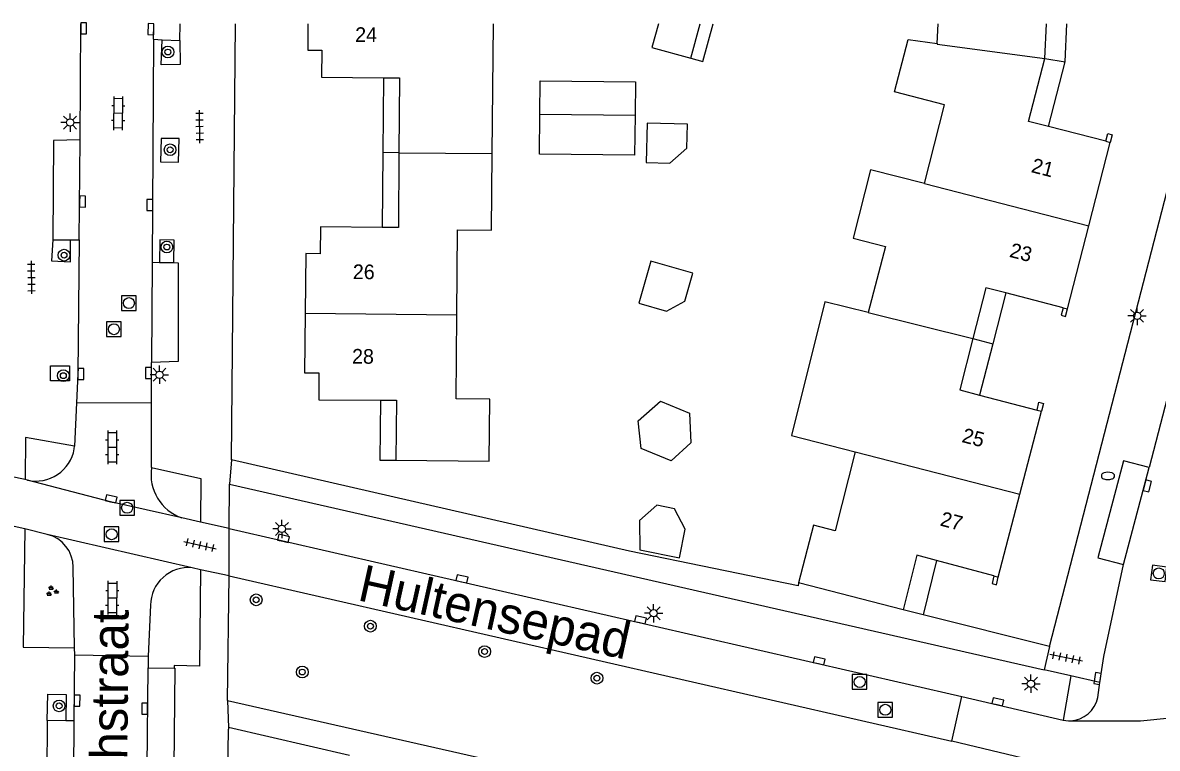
# Model space of a CAD drawing. Extents: x 125000 to 129004, y 397500 to 399008.
# Drawn here: x 127579.1 to 127656.4, y 398950.6 to 399000.1 of the extents above; entities that cross this region are included whole.
import ezdxf

# ---------------------------------------------------------------- set-up
doc = ezdxf.new("R2010")
doc.units = 0
for name, color, linetype in [('gg-afsc-muur', 7, 'Continuous'), ('gg-anno-huisnummerreeks BGT', 7, 'Continuous'), ('gg-anno-openbare ruimte label', 7, 'Continuous'), ('gg-bbg-gedigitaliseerde bebouwing', 7, 'Continuous'), ('gg-bbg-gedigitaliseerde bijgebouw', 7, 'Continuous'), ('gg-bbg-hoofdgebouw', 7, 'Continuous'), ('gg-bbg-luifel en loopbrug', 7, 'Continuous'), ('gg-bbg-tussenscheiding', 7, 'Continuous'), ('gg-knt-verharding', 7, 'Continuous'), ('gg-knt-verharding nz', 7, 'Continuous'), ('gt-grn-weggrens', 7, 'Continuous'), ('gt-symb-boom', 7, 'Continuous'), ('gt-symb-brandkraan', 7, 'Continuous'), ('gt-symb-groenvak', 7, 'Continuous'), ('gt-symb-klinker verharding', 7, 'Continuous'), ('gt-symb-kolk', 7, 'Continuous'), ('gt-symb-lichtmast', 7, 'Continuous'), ('gt-symb-rioolschacht', 7, 'Continuous'), ('gt-symb-tegel verharding', 7, 'Continuous')]:
    doc.layers.add(name, color=color, linetype=linetype)

# ---------------------------------------------------------------- blocks, each defined once
blk = doc.blocks.new('gt0-BOOM')
at = {"layer": 'gt-symb-boom'}
for radius in [0.4, 0.2]:
    blk.add_circle((0, 0), radius, dxfattribs=at)
blk = doc.blocks.new('gt0-TEG1')
at = {"layer": 'gt-symb-tegel verharding'}
for p, q in [((-1.125, 0), (1.125, 0)), ((-0.9, -0.25), (-0.9, 0.25)), ((-0.45, -0.25), (-0.45, 0.25)), ((0, -0.25), (0, 0.25)), ((0.45, -0.25), (0.45, 0.25)), ((0.9, -0.25), (0.9, 0.25))]:
    blk.add_line(p, q, dxfattribs=at)
blk = doc.blocks.new('gt0-LMAST')
at = {"layer": 'gt-symb-lichtmast'}
for p, q in [((-0.182, 0.173), (-0.447, 0.438)), ((-0.005, 0.246), (-0.005, 0.621)), ((0.172, 0.173), (0.437, 0.438)), ((-0.255, -0.004), (-0.63, -0.004)), ((-0.182, -0.181), (-0.447, -0.446)), ((-0.005, -0.254), (-0.005, -0.629)), ((0.437, -0.446), (0.172, -0.181)), ((0.245, -0.004), (0.62, -0.004))]:
    blk.add_line(p, q, dxfattribs=at)
blk.add_circle((-0.005, -0.004), 0.25, dxfattribs=at)
blk = doc.blocks.new('gt0-KL1')
at = {"layer": 'gt-symb-klinker verharding'}
for p, q in [((-1.15, 0.3), (1.15, 0.3)), ((-1, -0.3), (-1, 0.3)), ((-0.5, 0.3), (-0.5, 0.45)), ((0, -0.3), (0, 0.3)), ((0.5, 0.3), (0.5, 0.45)), ((1, -0.3), (1, 0.3)), ((-1.15, -0.3), (1.15, -0.3)), ((-0.5, -0.45), (-0.5, -0.3)), ((0.5, -0.45), (0.5, -0.3))]:
    blk.add_line(p, q, dxfattribs=at)
blk = doc.blocks.new('gt0-KOLK')
at = {"layer": 'gt-symb-kolk'}
blk.add_lwpolyline([(0, 0), (0.375, 0), (0.375, 0.4), (-0.375, 0.4), (-0.375, 0), (0, 0)], dxfattribs=at)
blk = doc.blocks.new('gt0-RS')
at = {"layer": 'gt-symb-rioolschacht'}
blk.add_lwpolyline([(-0.5, -0.5), (0.5, -0.5), (0.5, 0.5), (-0.5, 0.5)], close=True, dxfattribs=at)
blk.add_circle((0, 0), 0.375, dxfattribs=at)
blk = doc.blocks.new('gt0-BR')
at = {"layer": 'gt-symb-brandkraan'}
for centre, radius, start, end in [((-0.244, 0), 0.206, 107.56694, 252.43307), ((0.599, -2.664), 3, 106.89205, 107.56694), ((0, -0.691), 0.938, 73.10799, 106.89205), ((-0.599, -2.664), 3, 72.43309, 73.10799), ((0.244, 0), 0.206, 287.56695, 72.43309), ((0.599, 2.664), 3, 252.43307, 253.10797), ((0, 0.691), 0.938, 253.10797, 286.89206), ((-0.599, 2.664), 3, 286.89206, 287.56695)]:
    blk.add_arc(centre, radius, start, end, dxfattribs=at)
blk = doc.blocks.new('gt0-GRVAK')
at = {"layer": 'gt-symb-groenvak'}
for p, q in [((-0.11, 0.189), (-0.228, 0.24)), ((-0.182, 0.153), (0.088, 0.153)), ((-0.091, 0.211), (-0.156, 0.322)), ((-0.047, 0.214), (-0.047, 0.393)), ((-0.004, 0.211), (0.061, 0.322)), ((0.015, 0.189), (0.133, 0.24)), ((0.262, -0.052), (0.197, 0.059)), ((0.305, -0.049), (0.305, 0.13)), ((0.349, -0.052), (0.414, 0.059)), ((-0.245, -0.228), (-0.363, -0.177)), ((-0.318, -0.264), (-0.047, -0.264)), ((-0.226, -0.206), (-0.291, -0.095)), ((-0.183, -0.203), (-0.183, -0.024)), ((-0.139, -0.206), (-0.074, -0.095)), ((-0.12, -0.228), (-0.002, -0.177)), ((0.243, -0.074), (0.125, -0.023)), ((0.17, -0.11), (0.441, -0.11)), ((0.368, -0.074), (0.486, -0.023))]:
    blk.add_line(p, q, dxfattribs=at)

msp = doc.modelspace()

# ---------------------------------------------------------------- linework, layer by layer
at = {"layer": 'gg-afsc-muur'}
for points in [[(127652.925, 398992.002), (127653.059, 398992.525), (127653.369, 398992.446), (127653.235, 398991.923)], [(127650.021, 398980.66), (127649.877, 398980.141), (127650.192, 398980.054), (127650.328, 398980.581)], [(127648.239, 398973.685), (127648.361, 398974.212), (127648.676, 398974.139), (127648.54, 398973.607)], [(127631.993, 398961.912), (127631.951, 398961.7), (127620.46, 398964.063)], [(127645.307, 398962.379), (127645.176, 398961.85), (127645.482, 398961.774), (127645.599, 398962.3)]]:
    msp.add_lwpolyline(points, dxfattribs=at)
at = {"layer": 'gg-bbg-gedigitaliseerde bebouwing'}
for p, q in [((127611.107, 398991.166), (127611.191, 399000)), ((127641.444, 398998.668), (127641.509, 399000))]:
    msp.add_line(p, q, dxfattribs=at)
for points in [[(127640.561, 398989.121), (127641.937, 398994.489), (127638.537, 398995.364), (127639.454, 398998.947), (127641.444, 398998.668)], [(127608.752, 398985.977), (127611.057, 398985.955), (127611.107, 398991.166)], [(127640.561, 398989.121), (127636.898, 398990.06), (127635.703, 398985.399), (127637.907, 398984.834), (127636.741, 398980.332)], [(127636.741, 398980.332), (127633.786, 398981.07), (127631.509, 398971.951)]]:
    msp.add_lwpolyline(points, dxfattribs=at)
at = {"layer": 'gg-bbg-gedigitaliseerde bijgebouw'}
for p, q in [((127624.638, 398997.662), (127625.285, 399000)), ((127614.352, 398993.851), (127620.847, 398993.78))]:
    msp.add_line(p, q, dxfattribs=at)
for points in [[(127622.436, 399000), (127621.991, 398998.394), (127624.638, 398997.662)], [(127620.847, 398993.78), (127620.818, 398991.059), (127614.322, 398991.131), (127614.352, 398993.851)], [(127621.66, 398993.242), (127621.595, 398990.558), (127623.208, 398990.519), (127624.377, 398991.526), (127624.417, 398993.176), (127621.66, 398993.242)], [(127622.996, 398980.422), (127624.234, 398981.106), (127624.784, 398983.009), (127621.919, 398983.836), (127621.092, 398980.972), (127622.996, 398980.422)], [(127621.182, 398964.162), (127623.872, 398963.609), (127624.272, 398965.554), (127623.529, 398966.943), (127622.321, 398967.191), (127621.145, 398966.154), (127621.182, 398964.162)]]:
    msp.add_lwpolyline(points, dxfattribs=at)
at = {"layer": 'gg-bbg-hoofdgebouw'}
for p, q in [((127648.763, 398997.636), (127648.875, 399000)), ((127652.925, 398992.002), (127649.021, 398993.003)), ((127651.78, 398986.247), (127653.235, 398991.923)), ((127652.925, 398992.002), (127653.235, 398991.923)), ((127608.7, 398980.184), (127608.752, 398985.977)), ((127650.328, 398980.581), (127651.78, 398986.247)), ((127650.021, 398980.66), (127646.107, 398981.673)), ((127650.021, 398980.66), (127650.328, 398980.581)), ((127644.33, 398974.702), (127648.239, 398973.685)), ((127647.066, 398967.942), (127648.54, 398973.607)), ((127648.239, 398973.685), (127648.54, 398973.607)), ((127631.509, 398971.951), (127635.855, 398970.826)), ((127645.599, 398962.3), (127647.066, 398967.942)), ((127645.307, 398962.379), (127641.399, 398963.433)), ((127645.307, 398962.379), (127645.599, 398962.3)), ((127639.121, 398960.07), (127631.993, 398961.912))]:
    msp.add_line(p, q, dxfattribs=at)
for points in [[(127598.554, 399000), (127598.54, 398998.226), (127599.506, 398998.221), (127599.487, 398996.378), (127603.697, 398996.334)], [(127649.021, 398993.003), (127647.665, 398993.351), (127648.763, 398997.636)], [(127603.697, 398996.334), (127604.797, 398996.323), (127604.755, 398991.223)], [(127604.755, 398991.223), (127604.713, 398986.124), (127603.613, 398986.134)], [(127603.613, 398986.134), (127599.403, 398986.173), (127599.386, 398984.333), (127598.403, 398984.36), (127598.364, 398980.278)], [(127646.107, 398981.673), (127644.752, 398982.024), (127643.867, 398978.552)], [(127598.364, 398980.278), (127598.325, 398976.228), (127599.297, 398976.216), (127599.287, 398974.371), (127603.492, 398974.356)], [(127604.547, 398970.261), (127610.904, 398970.195), (127610.948, 398974.415), (127608.648, 398974.437), (127608.7, 398980.184)], [(127643.867, 398978.552), (127642.975, 398975.054), (127644.33, 398974.702)], [(127603.492, 398974.356), (127604.592, 398974.352), (127604.547, 398970.261)], [(127635.855, 398970.826), (127634.473, 398965.454), (127633.005, 398965.832), (127631.993, 398961.912)], [(127641.399, 398963.433), (127640.047, 398963.797), (127639.121, 398960.07)]]:
    msp.add_lwpolyline(points, dxfattribs=at)
at = {"layer": 'gg-bbg-luifel en loopbrug'}
for p, q in [((127650.155, 398997.427), (127650.277, 399000)), ((127648.763, 398997.636), (127650.155, 398997.427)), ((127649.021, 398993.003), (127650.155, 398997.427)), ((127603.697, 398996.334), (127603.655, 398991.234)), ((127603.655, 398991.234), (127603.613, 398986.134)), ((127604.755, 398991.223), (127603.655, 398991.234)), ((127646.107, 398981.673), (127645.219, 398978.187)), ((127643.867, 398978.552), (127645.219, 398978.187)), ((127645.219, 398978.187), (127644.33, 398974.702)), ((127641.399, 398963.433), (127640.479, 398959.73)), ((127640.479, 398959.73), (127639.121, 398960.07))]:
    msp.add_line(p, q, dxfattribs=at)
for points in [[(127624.638, 398997.662), (127625.458, 398997.435), (127626.168, 399000)], [(127614.352, 398993.851), (127614.377, 398996.117), (127620.872, 398996.045), (127620.847, 398993.78)], [(127603.492, 398974.356), (127603.447, 398970.273), (127604.547, 398970.261)], [(127621.065, 398972.956), (127622.574, 398974.287), (127624.557, 398973.463), (127624.651, 398971.453), (127623.3, 398970.216), (127621.271, 398971.058), (127621.065, 398972.956)]]:
    msp.add_lwpolyline(points, dxfattribs=at)
at = {"layer": 'gg-bbg-tussenscheiding'}
for p, q in [((127604.755, 398991.223), (127611.107, 398991.166)), ((127640.561, 398989.121), (127651.78, 398986.247)), ((127598.364, 398980.278), (127608.7, 398980.184)), ((127636.741, 398980.332), (127643.867, 398978.552)), ((127635.855, 398970.826), (127647.066, 398967.942))]:
    msp.add_line(p, q, dxfattribs=at)
msp.add_lwpolyline([(127641.444, 398998.668), (127641.442, 398998.618), (127648.763, 398997.636)], dxfattribs=at)
at = {"layer": 'gg-knt-verharding'}
for p, q in [((127583.022, 398992.095), (127583.07, 399000)), ((127589.829, 398998.868), (127589.846, 399000)), ((127593.332, 398970.282), (127593.604, 399000)), ((127649.089, 398957.576), (127660.031, 399000)), ((127588.018, 398998.961), (127587.936, 398983.759)), ((127588.018, 398998.961), (127588.627, 398998.93)), ((127588.627, 398998.93), (127589.829, 398998.868)), ((127581.17, 398985.295), (127582.378, 398985.283)), ((127582.378, 398985.283), (127582.961, 398985.277)), ((127587.936, 398983.759), (127588.435, 398983.75)), ((127588.435, 398983.75), (127589.403, 398983.733)), ((127658.935, 398981.595), (127655.889, 398969.773)), ((127587.887, 398974.148), (127587.884, 398976.927)), ((127582.781, 398974.169), (127582.634, 398971.227)), ((127587.887, 398974.148), (127582.781, 398974.169)), ((127587.894, 398969.762), (127587.887, 398974.148)), ((127582.624, 398971.033), (127582.634, 398971.227)), ((127620.46, 398964.063), (127593.332, 398970.282)), ((127579.288, 398968.946), (127577.323, 398969.35)), ((127579.433, 398968.908), (127579.288, 398968.946)), ((127593.174, 398965.599), (127593.206, 398968.64)), ((127593.206, 398968.64), (127648.724, 398955.976)), ((127579.256, 398965.577), (127577.279, 398966.009)), ((127591.237, 398966.039), (127589.969, 398966.333)), ((127593.174, 398965.599), (127591.237, 398966.039)), ((127580.79, 398965.206), (127579.256, 398965.577)), ((127593.174, 398965.599), (127643.125, 398954.151)), ((127582.651, 398957.48), (127582.556, 398962.966)), ((127591.231, 398962.802), (127590.658, 398962.929)), ((127593.173, 398962.373), (127591.231, 398962.802)), ((127593.08, 398953.873), (127593.173, 398962.373)), ((127593.173, 398962.373), (127642.428, 398951.106)), ((127587.824, 398960.378), (127587.67, 398956.908)), ((127649.089, 398957.576), (127640.479, 398959.73)), ((127582.66, 398956.986), (127582.651, 398957.48)), ((127582.623, 398952.492), (127582.66, 398956.986)), ((127582.66, 398956.986), (127587.67, 398956.908)), ((127587.67, 398956.908), (127587.655, 398956.118)), ((127587.655, 398956.118), (127589.439, 398956.089)), ((127650.555, 398955.564), (127648.724, 398955.976)), ((127650.555, 398955.564), (127650.015, 398952.552)), ((127652.526, 398955.12), (127650.555, 398955.564)), ((127652.382, 398954.099), (127652.526, 398955.12)), ((127642.428, 398951.106), (127643.125, 398954.151)), ((127643.125, 398954.151), (127650.015, 398952.552)), ((127580.783, 398952.518), (127580.705, 398940.74)), ((127582.06, 398952.5), (127580.783, 398952.518)), ((127582.623, 398952.492), (127582.06, 398952.5)), ((127592.853, 398922.65), (127593.128, 398951.928)), ((127593.129, 398952.041), (127593.128, 398951.928)), ((127601.385, 398950.143), (127593.129, 398952.041))]:
    msp.add_line(p, q, dxfattribs=at)
for points in [[(127589.829, 398998.868), (127589.849, 398997.231), (127588.539, 398997.213), (127588.627, 398998.93)], [(127588.515, 398990.6), (127589.741, 398990.591), (127589.768, 398992.192), (127588.542, 398992.201), (127588.515, 398990.6)], [(127583.022, 398992.095), (127581.215, 398992.047), (127581.17, 398985.295)], [(127581.17, 398985.295), (127581.068, 398983.85), (127582.363, 398983.792), (127582.378, 398985.283)], [(127582.961, 398985.277), (127582.88, 398976.152), (127582.781, 398974.169)], [(127589.403, 398983.733), (127589.431, 398985.264), (127588.463, 398985.296), (127588.435, 398983.75)], [(127589.403, 398983.733), (127589.712, 398983.727), (127589.701, 398977.001), (127587.884, 398976.927)], [(127581.01, 398975.681), (127581.013, 398976.697), (127582.299, 398976.695), (127582.296, 398975.68), (127581.01, 398975.681)], [(127582.634, 398971.227), (127579.307, 398971.802), (127579.288, 398968.946)], [(127587.894, 398969.762), (127591.263, 398969.015), (127591.237, 398966.039)], [(127655.889, 398969.773), (127654.131, 398970.212), (127652.395, 398963.612), (127654.142, 398963.16)], [(127579.256, 398965.577), (127579.149, 398957.52), (127582.651, 398957.48)], [(127591.231, 398962.802), (127591.16, 398956.234), (127589.442, 398956.28), (127589.439, 398956.089)], [(127652.526, 398955.12), (127652.797, 398956.887), (127654.142, 398963.16)], [(127589.439, 398956.089), (127589.47, 398956.088), (127589.411, 398949.345)], [(127580.783, 398952.518), (127580.82, 398954.321), (127582.085, 398954.286), (127582.06, 398952.5)], [(127593.08, 398953.873), (127628.152, 398945.92), (127649.668, 398941.15), (127652.048, 398940.578)], [(127650.507, 398952.504), (127655.297, 398952.501), (127659.342, 398952.902)], [(127650.015, 398952.552), (127650.377, 398952.504), (127650.507, 398952.504)], [(127651.016, 398949.006), (127648.895, 398949.556), (127642.428, 398951.106)]]:
    msp.add_lwpolyline(points, dxfattribs=at)
for centre, radius, start, end in [((127580.024, 398971.479), 2.638, 257.04793, 350.27418), ((127590.968, 398969.28), 3.112, 171.09287, 251.26614), ((127580.243, 398962.959), 2.313, 0.17751, 76.32648), ((127590.404, 398960.361), 2.58, 84.35719, 179.62617), ((127650.442, 398954.48), 1.977, 271.8797, 348.89371)]:
    msp.add_arc(centre, radius, start, end, dxfattribs=at)
at = {"layer": 'gg-knt-verharding nz'}
for p, q in [((127588.018, 398998.961), (127588.057, 399000)), ((127582.961, 398985.277), (127583.022, 398992.095)), ((127587.936, 398983.759), (127587.884, 398976.927)), ((127654.142, 398963.16), (127655.889, 398969.773)), ((127590.658, 398962.929), (127580.79, 398965.206)), ((127587.599, 398949.342), (127587.655, 398956.118)), ((127582.532, 398940.71), (127582.623, 398952.492))]:
    msp.add_line(p, q, dxfattribs=at)
msp.add_lwpolyline([(127589.969, 398966.333), (127585.098, 398967.432), (127579.433, 398968.908)], dxfattribs=at)
at = {"layer": 'gt-grn-weggrens'}
for p, q in [((127593.332, 398970.282), (127593.206, 398968.64)), ((127593.173, 398962.373), (127593.174, 398965.599)), ((127649.089, 398957.576), (127648.724, 398955.976)), ((127593.08, 398953.873), (127593.129, 398952.041))]:
    msp.add_line(p, q, dxfattribs=at)

# ---------------------------------------------------------------- block references
at = {"layer": 'gt-symb-boom'}
for p in [(127589.01, 398998.087), (127589.159, 398991.426), (127588.939, 398984.794), (127581.931, 398984.241), (127581.88, 398976.028), (127595.025, 398960.746), (127602.809, 398958.95), (127610.593, 398957.218), (127598.166, 398955.823), (127618.247, 398955.405), (127581.595, 398953.516)]:
    msp.add_blockref('gt0-BOOM', p, dxfattribs=at)
at = {"layer": 'gt-symb-brandkraan'}
msp.add_blockref('gt0-BR', (127653.074, 398969.195), dxfattribs=at)
at = {"layer": 'gt-symb-groenvak'}
msp.add_blockref('gt0-GRVAK', (127581.103, 398961.33), dxfattribs=at)
at = {"layer": 'gt-symb-klinker verharding'}
for p, rotation in [((127585.628, 398993.907), 89.42706130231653), ((127585.211, 398971.149), -89.88540859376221), ((127585.215, 398960.882), -90.51564809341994)]:
    msp.add_blockref('gt0-KL1', p, dxfattribs=dict(at, rotation=rotation))
at = {"layer": 'gt-symb-kolk'}
for p, rotation in [((127583.067, 398999.713), -90.51564809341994), ((127588.053, 398999.644), 89.36977184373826), ((127582.991, 398987.901), -90.63022815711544), ((127587.975, 398987.665), 89.42706130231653), ((127582.88, 398976.149), -90.51564809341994), ((127587.881, 398976.205), 90.1718868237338), ((127655.561, 398968.561), -104.71731114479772), ((127585.098, 398967.432), -12.715336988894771), ((127596.845, 398964.74), -12.771242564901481), ((127609.008, 398961.983), -12.938810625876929), ((127621.175, 398959.191), -12.938810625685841), ((127633.353, 398956.395), -12.938810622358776), ((127652.563, 398955.352), 81.34034733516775), ((127582.616, 398953.876), -90.68751635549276), ((127587.626, 398953.333), 89.5989360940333), ((127645.525, 398953.601), -12.590950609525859)]:
    msp.add_blockref('gt0-KOLK', p, dxfattribs=dict(at, rotation=rotation))
at = {"layer": 'gt-symb-lichtmast'}
for p in [(127582.351, 398993.287), (127655.067, 398980.109), (127588.44, 398976.092), (127596.779, 398965.584), (127622.115, 398959.834), (127647.833, 398955.029)]:
    msp.add_blockref('gt0-LMAST', p, dxfattribs=at)
at = {"layer": 'gt-symb-rioolschacht'}
for p in [(127586.35, 398980.972), (127585.328, 398979.195), (127586.23, 398967.019), (127585.171, 398965.216), (127636.153, 398955.149), (127637.899, 398953.249)]:
    msp.add_blockref('gt0-RS', p, dxfattribs=at)
at = {"layer": 'gt-symb-rioolschacht', "rotation": -6.719879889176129}
msp.add_blockref('gt0-RS', (127656.54, 398962.544), dxfattribs=at)
at = {"layer": 'gt-symb-tegel verharding'}
for p, rotation in [((127591.167, 398992.998), 90.80208851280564), ((127579.703, 398982.721), -89.54164354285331), ((127591.201, 398964.477), -12.882979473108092), ((127650.226, 398956.789), 168.75747429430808)]:
    msp.add_blockref('gt0-TEG1', p, dxfattribs=dict(at, rotation=rotation))

# ---------------------------------------------------------------- texts
at = {"layer": 'gg-anno-huisnummerreeks BGT'}
for s, rotation, p in [('24', 359.5, (127601.767, 398998.777)), ('21', 345.6, (127647.787, 398989.909)), ('23', 345.6, (127646.307, 398984.134)), ('26', 359.4, (127601.609, 398982.612)), ('28', 359.4, (127601.554, 398976.851)), ('25', 345.4, (127643.059, 398971.512)), ('27', 345.4, (127641.578, 398965.819))]:
    msp.add_text(s, height=1, rotation=rotation, dxfattribs=at).set_placement(p)
at = {"layer": 'gg-anno-openbare ruimte label'}
for s, rotation, p in [('Hultensepad', 347.5, (127601.857, 398960.735)), ('Oudenboschstraat', 89.5, (127586.092, 398932.757))]:
    msp.add_text(s, height=2.5, rotation=rotation, dxfattribs=at).set_placement(p)

doc.saveas('drawing.dxf')
